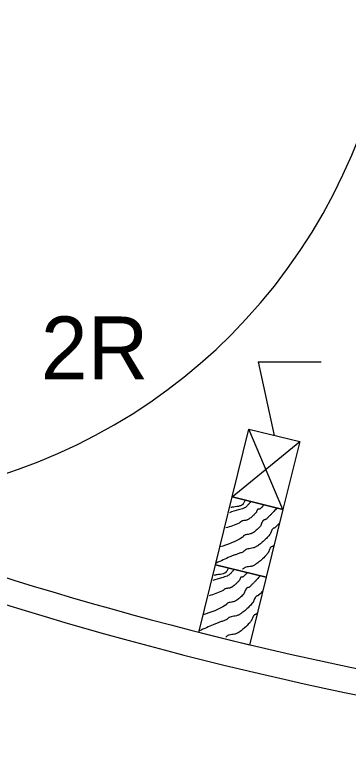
# Model space of a CAD drawing. Extents: x 1312564.2 to 1312581.5, y 1207298.4 to 1207352.6.
# Drawn here: x 1312567.136 to 1312567.559, y 1207301.255 to 1207302.182 of the extents above; entities that cross this region are included whole.
import ezdxf

# ---------------------------------------------------------------- set-up
doc = ezdxf.new("R2010")
doc.units = 0
for name, color, linetype in [('Level 13', 7, 'Continuous'), ('Level 14', 7, 'Continuous'), ('Level 15', 7, 'Continuous'), ('Level 20', 7, 'Continuous')]:
    doc.layers.add(name, color=color, linetype=linetype)

msp = doc.modelspace()

# ---------------------------------------------------------------- linework, layer by layer
at = {"layer": 'Level 13'}
for points in [[(1312567.436, 1207301.5655), (1312567.43408, 1207301.56357), (1312567.43366, 1207301.56312), (1312567.43323, 1207301.56266), (1312567.4307, 1207301.55983), (1312567.42885, 1207301.5582), (1312567.42671, 1207301.55711), (1312567.41986, 1207301.55497), (1312567.40845, 1207301.55142)], [(1312567.42826, 1207301.56741), (1312567.42757, 1207301.56575), (1312567.42685, 1207301.56413), (1312567.426, 1207301.56269), (1312567.4255, 1207301.56208), (1312567.42522, 1207301.5618), (1312567.42507, 1207301.56167), (1312567.425, 1207301.56161), (1312567.42496, 1207301.56158), (1312567.42494, 1207301.56157), (1312567.42492, 1207301.56155), (1312567.42457, 1207301.5613), (1312567.4242, 1207301.56106), (1312567.42342, 1207301.56064), (1312567.42174, 1207301.55997), (1312567.41798, 1207301.55915), (1312567.41398, 1207301.55864), (1312567.412, 1207301.55835), (1312567.4101, 1207301.55797)], [(1312567.46872, 1207301.55743), (1312567.46481, 1207301.55311), (1312567.46247, 1207301.55057), (1312567.46008, 1207301.54808), (1312567.45765, 1207301.54563), (1312567.4552, 1207301.5432), (1312567.45484, 1207301.54293), (1312567.45443, 1207301.54275), (1312567.45351, 1207301.54254), (1312567.45258, 1207301.54233), (1312567.4518, 1207301.54191), (1312567.45138, 1207301.54148), (1312567.451, 1207301.54101), (1312567.45036, 1207301.53999), (1312567.44935, 1207301.53771), (1312567.44836, 1207301.5354), (1312567.4474, 1207301.53384), (1312567.447, 1207301.53338), (1312567.44485, 1207301.53124), (1312567.44258, 1207301.52923), (1312567.44017, 1207301.52738), (1312567.43761, 1207301.5257), (1312567.43633, 1207301.52507), (1312567.43498, 1207301.52462), (1312567.43214, 1207301.52402), (1312567.42933, 1207301.52342), (1312567.428, 1207301.52298), (1312567.42676, 1207301.52235), (1312567.42624, 1207301.52185), (1312567.42583, 1207301.5212), (1312567.4254, 1207301.52057), (1312567.42484, 1207301.52014), (1312567.39629, 1207301.50806)], [(1312567.45234, 1207301.56147), (1312567.44696, 1207301.55605), (1312567.44669, 1207301.55587), (1312567.44637, 1207301.5558), (1312567.44564, 1207301.55583), (1312567.44491, 1207301.55587), (1312567.4443, 1207301.55564), (1312567.44411, 1207301.55544), (1312567.44394, 1207301.55522), (1312567.44365, 1207301.55473), (1312567.44323, 1207301.55364), (1312567.44283, 1207301.55253), (1312567.44257, 1207301.55202), (1312567.44224, 1207301.55156), (1312567.44111, 1207301.55032), (1312567.43996, 1207301.5491), (1312567.43755, 1207301.54675), (1312567.43356, 1207301.54361), (1312567.43284, 1207301.54315), (1312567.4321, 1207301.54271), (1312567.43109, 1207301.54225), (1312567.43003, 1207301.54194), (1312567.42783, 1207301.54159), (1312567.42565, 1207301.54127), (1312567.42412, 1207301.54079), (1312567.42388, 1207301.54068), (1312567.42364, 1207301.54056), (1312567.42297, 1207301.54005), (1312567.42236, 1207301.53942), (1312567.42173, 1207301.53882), (1312567.42101, 1207301.53839), (1312567.40386, 1207301.53209)], [(1312567.47227, 1207301.53853), (1312567.4668, 1207301.53292), (1312567.46603, 1207301.53238), (1312567.46514, 1207301.53201), (1312567.46424, 1207301.53164), (1312567.46346, 1207301.53112), (1312567.46275, 1207301.53029), (1312567.46218, 1207301.52934), (1312567.46128, 1207301.52727), (1312567.46043, 1207301.52514), (1312567.45959, 1207301.52368), (1312567.45925, 1207301.52324), (1312567.45539, 1207301.51896), (1312567.45126, 1207301.51496), (1312567.44679, 1207301.51131), (1312567.44442, 1207301.50964), (1312567.44319, 1207301.50886), (1312567.44193, 1207301.5081), (1312567.44036, 1207301.50735), (1312567.43872, 1207301.50683), (1312567.4353, 1207301.50615), (1312567.4319, 1207301.50551), (1312567.42951, 1207301.5047), (1312567.42877, 1207301.50433), (1312567.42793, 1207301.5037), (1312567.42716, 1207301.50295), (1312567.42637, 1207301.50222), (1312567.42549, 1207301.50166), (1312567.42142, 1207301.50006), (1312567.41729, 1207301.4986), (1312567.41317, 1207301.49711), (1312567.40913, 1207301.49545), (1312567.39186, 1207301.48765)], [(1312567.46532, 1207301.51034), (1312567.46443, 1207301.50943), (1312567.46407, 1207301.50913), (1312567.46366, 1207301.50889), (1312567.46277, 1207301.50851), (1312567.46188, 1207301.50815), (1312567.46146, 1207301.50791), (1312567.46109, 1207301.50763), (1312567.46038, 1207301.50679), (1312567.4598, 1207301.50585), (1312567.45891, 1207301.50377), (1312567.45806, 1207301.50165), (1312567.45753, 1207301.50066), (1312567.45688, 1207301.49975), (1312567.45593, 1207301.49866), (1312567.45497, 1207301.49758), (1312567.44887, 1207301.49149), (1312567.4444, 1207301.48784), (1312567.44203, 1207301.48617), (1312567.44081, 1207301.48537), (1312567.43956, 1207301.48461), (1312567.43799, 1207301.48388), (1312567.4363, 1207301.48342), (1312567.43279, 1207301.48293), (1312567.42936, 1207301.48233), (1312567.4278, 1207301.48174), (1312567.4264, 1207301.48083), (1312567.42496, 1207301.47956)], [(1312567.41481, 1207301.47959), (1312567.4129, 1207301.47766), (1312567.41247, 1207301.47722), (1312567.41205, 1207301.47676), (1312567.40952, 1207301.47393), (1312567.40767, 1207301.4723), (1312567.40552, 1207301.4712), (1312567.39867, 1207301.46907), (1312567.38727, 1207301.46552)], [(1312567.40707, 1207301.4815), (1312567.40639, 1207301.47984), (1312567.40567, 1207301.47823), (1312567.40482, 1207301.47679), (1312567.40431, 1207301.47617), (1312567.40403, 1207301.4759), (1312567.40389, 1207301.47577), (1312567.40381, 1207301.47571), (1312567.40377, 1207301.47568), (1312567.40375, 1207301.47567), (1312567.40374, 1207301.47565), (1312567.40338, 1207301.47539), (1312567.40301, 1207301.47516), (1312567.40224, 1207301.47473), (1312567.40056, 1207301.47407), (1312567.39679, 1207301.47325), (1312567.39279, 1207301.47273), (1312567.39082, 1207301.47245), (1312567.38891, 1207301.47207)], [(1312567.44753, 1207301.47153), (1312567.44363, 1207301.4672), (1312567.44129, 1207301.46467), (1312567.43889, 1207301.46218), (1312567.43646, 1207301.45973), (1312567.43402, 1207301.4573), (1312567.43366, 1207301.45703), (1312567.43325, 1207301.45685), (1312567.43233, 1207301.45663), (1312567.4314, 1207301.45643), (1312567.43061, 1207301.456), (1312567.43019, 1207301.45558), (1312567.42981, 1207301.45511), (1312567.42917, 1207301.45409), (1312567.42816, 1207301.45181), (1312567.42718, 1207301.4495), (1312567.42622, 1207301.44794), (1312567.42582, 1207301.44748), (1312567.42367, 1207301.44534), (1312567.42139, 1207301.44333), (1312567.41898, 1207301.44147), (1312567.41643, 1207301.4398), (1312567.41515, 1207301.43917), (1312567.41379, 1207301.43872), (1312567.41095, 1207301.43812), (1312567.40814, 1207301.43752), (1312567.40681, 1207301.43707), (1312567.40558, 1207301.43645), (1312567.40506, 1207301.43595), (1312567.40465, 1207301.4353), (1312567.40422, 1207301.43467), (1312567.40365, 1207301.43423), (1312567.3751, 1207301.42215)], [(1312567.43115, 1207301.47557), (1312567.42578, 1207301.47015), (1312567.42551, 1207301.46997), (1312567.42519, 1207301.4699), (1312567.42446, 1207301.46993), (1312567.42372, 1207301.46997), (1312567.42312, 1207301.46974), (1312567.42293, 1207301.46954), (1312567.42275, 1207301.46932), (1312567.42247, 1207301.46883), (1312567.42205, 1207301.46774), (1312567.42165, 1207301.46663), (1312567.42139, 1207301.46611), (1312567.42105, 1207301.46566), (1312567.41993, 1207301.46442), (1312567.41877, 1207301.4632), (1312567.41637, 1207301.46084), (1312567.41238, 1207301.4577), (1312567.41165, 1207301.45724), (1312567.41091, 1207301.4568), (1312567.40991, 1207301.45634), (1312567.40885, 1207301.45604), (1312567.40665, 1207301.45569), (1312567.40447, 1207301.45537), (1312567.40293, 1207301.45489), (1312567.40269, 1207301.45478), (1312567.40246, 1207301.45466), (1312567.40178, 1207301.45414), (1312567.40117, 1207301.45352), (1312567.40055, 1207301.45292), (1312567.39982, 1207301.45249), (1312567.38268, 1207301.44619)], [(1312567.45109, 1207301.45262), (1312567.44561, 1207301.44702), (1312567.44485, 1207301.44648), (1312567.44396, 1207301.4461), (1312567.44306, 1207301.44574), (1312567.44228, 1207301.44521), (1312567.44156, 1207301.44438), (1312567.44099, 1207301.44344), (1312567.4401, 1207301.44136), (1312567.43924, 1207301.43924), (1312567.43841, 1207301.43778), (1312567.43807, 1207301.43734), (1312567.4342, 1207301.43306), (1312567.43007, 1207301.42905), (1312567.42561, 1207301.42541), (1312567.42323, 1207301.42374), (1312567.422, 1207301.42295), (1312567.42075, 1207301.4222), (1312567.41918, 1207301.42145), (1312567.41753, 1207301.42092), (1312567.41412, 1207301.42025), (1312567.41072, 1207301.41961), (1312567.40833, 1207301.4188), (1312567.40758, 1207301.41842), (1312567.40674, 1207301.4178), (1312567.40597, 1207301.41704), (1312567.40519, 1207301.41631), (1312567.4043, 1207301.41576), (1312567.40024, 1207301.41416), (1312567.39611, 1207301.4127), (1312567.39199, 1207301.41121), (1312567.38794, 1207301.40955), (1312567.37068, 1207301.40175)], [(1312567.44413, 1207301.42443), (1312567.44324, 1207301.42353), (1312567.44288, 1207301.42322), (1312567.44248, 1207301.42299), (1312567.44159, 1207301.42261), (1312567.44069, 1207301.42224), (1312567.44028, 1207301.42201), (1312567.43991, 1207301.42172), (1312567.43919, 1207301.42089), (1312567.43862, 1207301.41995), (1312567.43773, 1207301.41787), (1312567.43687, 1207301.41575), (1312567.43635, 1207301.41475), (1312567.4357, 1207301.41385), (1312567.43475, 1207301.41276), (1312567.43379, 1207301.41168), (1312567.42768, 1207301.40558), (1312567.42322, 1207301.40194), (1312567.42085, 1207301.40027), (1312567.41962, 1207301.39947), (1312567.41838, 1207301.3987), (1312567.4168, 1207301.39798), (1312567.41512, 1207301.39752), (1312567.4116, 1207301.39703), (1312567.40818, 1207301.39643), (1312567.40662, 1207301.39584), (1312567.40521, 1207301.39493), (1312567.40378, 1207301.39366)]]:
    msp.add_spline(points, degree=3, dxfattribs=at)
at = {"layer": 'Level 14'}
for p, q in [((1312567.47646, 1207301.55552), (1312567.43325, 1207301.6573)), ((1312567.41207, 1207301.5714), (1312567.49764, 1207301.64142))]:
    msp.add_line(p, q, dxfattribs=at)
at = {"layer": 'Level 15'}
for q in [(1312567.52478, 1207301.74233), (1312567.46545, 1207301.64936)]:
    msp.add_line((1312567.44505, 1207301.74233), q, dxfattribs=at)
for points in [[(1312567.47646, 1207301.55552), (1312567.41207, 1207301.5714), (1312567.43325, 1207301.6573), (1312567.49764, 1207301.64142)], [(1312567.45528, 1207301.46962), (1312567.39088, 1207301.4855), (1312567.41207, 1207301.5714), (1312567.47646, 1207301.55552)], [(1312567.43409, 1207301.38371), (1312567.3697, 1207301.39959), (1312567.39088, 1207301.4855), (1312567.45528, 1207301.46962)]]:
    msp.add_lwpolyline(points, close=True, dxfattribs=at)
for centre, radius, start, end in [((1312566.90198, 1207302.28433), 0.71856, 257.04803, 104.1473), ((1312568.52574, 1207305.96614), 4.71006, 246.18812, 266.40191), ((1312568.5284, 1207305.96869), 4.74593, 246.1578, 266.37158)]:
    msp.add_arc(centre, radius, start, end, dxfattribs=at)

# ---------------------------------------------------------------- texts
at = {"layer": 'Level 20'}
msp.add_text('2R', height=0.079729, dxfattribs=at).set_placement((1312567.16935, 1207301.72022))

doc.saveas('drawing.dxf')
